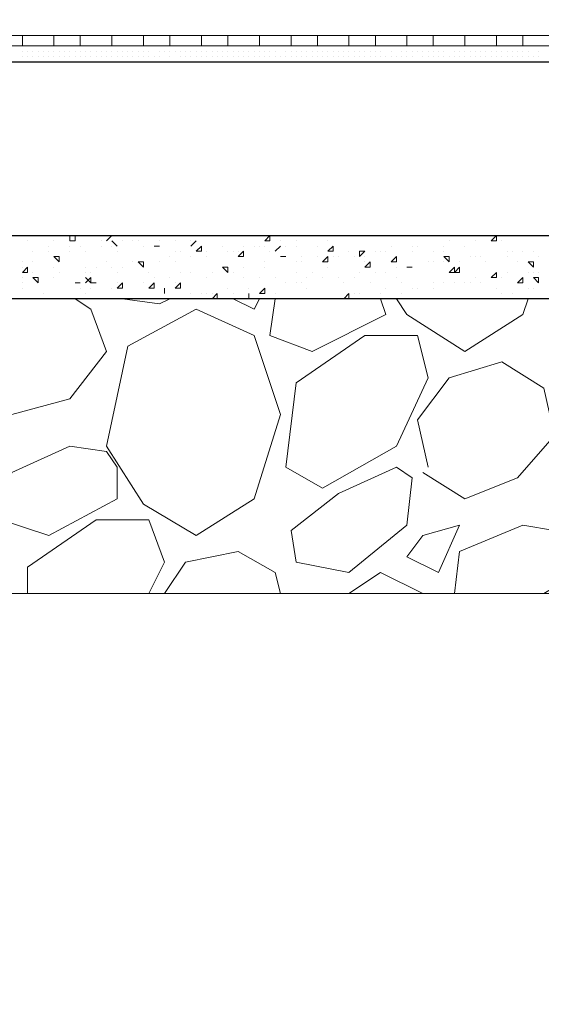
# Model space of a CAD drawing. Header units: metres. Extents: x 5.7 to 89.8, y 4 to 63.5.
# Tile 337 of 475: x 48.2 to 49.2, y 47 to 48.8. Entities that reach past the tile are written whole.
import ezdxf

# ---------------------------------------------------------------- set-up
doc = ezdxf.new("R2010")
doc.units = ezdxf.units.M
doc.header["$MEASUREMENT"] = 0
for name, color, linetype in [('PDF17_hatch-borshi', 7, 'Continuous'), ('PDF17_kaff', 7, 'Continuous'), ('PDF17_wall', 7, 'Continuous')]:
    doc.layers.add(name, color=color, linetype=linetype)

msp = doc.modelspace()

# ---------------------------------------------------------------- linework, layer by layer
at = {"layer": 'PDF17_hatch-borshi', "lineweight": 18}
for points in [[(48.2074, 48.7114), (48.2074, 48.7114)], [(48.2074, 48.7114), (48.2074, 48.7114)], [(48.2074, 48.7018), (48.2074, 48.7018)], [(48.217, 48.7114), (48.217, 48.7114)], [(48.217, 48.7114), (48.217, 48.7114)], [(48.217, 48.7018), (48.217, 48.7018)], [(48.217, 48.7018), (48.217, 48.7018)], [(48.2266, 48.7114), (48.2266, 48.7114)], [(48.2266, 48.7018), (48.2266, 48.7018)], [(48.2266, 48.7018), (48.2266, 48.7018)], [(48.2266, 48.7018), (48.2266, 48.7018)], [(48.2363, 48.7114), (48.2363, 48.7114)], [(48.2363, 48.7114), (48.2363, 48.7114)], [(48.2363, 48.7018), (48.2363, 48.7018)], [(48.2459, 48.7114), (48.2459, 48.7114)], [(48.2459, 48.7114), (48.2459, 48.7114)], [(48.2459, 48.7114), (48.2459, 48.7114)], [(48.2459, 48.7018), (48.2459, 48.7018)], [(48.2555, 48.7114), (48.2555, 48.7114)], [(48.2555, 48.7114), (48.2555, 48.7114)], [(48.2555, 48.7018), (48.2555, 48.7018)], [(48.2652, 48.7114), (48.2652, 48.7114)], [(48.2652, 48.7114), (48.2652, 48.7114)], [(48.2652, 48.7114), (48.2652, 48.7114)], [(48.2652, 48.7018), (48.2652, 48.7018)], [(48.2748, 48.7114), (48.2748, 48.7114)], [(48.2748, 48.7114), (48.2748, 48.7114)], [(48.2748, 48.7018), (48.2748, 48.7018)], [(48.2844, 48.7114), (48.2844, 48.7114)], [(48.2844, 48.7114), (48.2844, 48.7114)], [(48.2844, 48.7018), (48.2844, 48.7018)], [(48.2844, 48.7018), (48.2844, 48.7018)], [(48.294, 48.7114), (48.294, 48.7114)], [(48.294, 48.7114), (48.294, 48.7114)], [(48.294, 48.7018), (48.294, 48.7018)], [(48.3037, 48.7114), (48.3037, 48.7114)], [(48.3037, 48.7114), (48.3037, 48.7114)], [(48.3037, 48.7018), (48.3037, 48.7018)], [(48.3133, 48.7114), (48.3133, 48.7114)], [(48.3133, 48.7018), (48.3133, 48.7018)], [(48.3133, 48.7018), (48.3133, 48.7018)], [(48.3229, 48.7018), (48.3229, 48.7018)], [(48.3229, 48.7018), (48.3229, 48.7018)], [(48.3229, 48.7018), (48.3229, 48.7018)], [(48.3326, 48.7114), (48.3326, 48.7114)], [(48.3326, 48.7114), (48.3326, 48.7114)], [(48.3326, 48.7114), (48.3326, 48.7114)], [(48.3326, 48.7018), (48.3326, 48.7018)], [(48.3422, 48.7114), (48.3422, 48.7114)], [(48.3422, 48.7018), (48.3422, 48.7018)], [(48.3422, 48.7018), (48.3422, 48.7018)], [(48.3422, 48.7018), (48.3422, 48.7018)], [(48.3422, 48.7018), (48.3422, 48.7018)], [(48.3518, 48.7114), (48.3518, 48.7114)], [(48.3518, 48.7114), (48.3518, 48.7114)], [(48.3518, 48.7018), (48.3518, 48.7018)], [(48.3615, 48.7114), (48.3615, 48.7114)], [(48.3615, 48.7018), (48.3615, 48.7018)], [(48.3615, 48.7018), (48.3615, 48.7018)], [(48.3615, 48.7018), (48.3615, 48.7018)], [(48.3711, 48.7114), (48.3711, 48.7114)], [(48.3711, 48.7114), (48.3711, 48.7114)], [(48.3711, 48.7114), (48.3711, 48.7114)], [(48.3711, 48.7018), (48.3711, 48.7018)], [(48.3711, 48.7018), (48.3711, 48.7018)], [(48.3807, 48.7114), (48.3807, 48.7114)], [(48.3807, 48.7114), (48.3807, 48.7114)], [(48.3807, 48.7018), (48.3807, 48.7018)], [(48.3807, 48.7018), (48.3807, 48.7018)], [(48.3904, 48.7114), (48.3904, 48.7114)], [(48.3904, 48.7114), (48.3904, 48.7114)], [(48.3904, 48.7114), (48.3904, 48.7114)], [(48.3904, 48.7018), (48.3904, 48.7018)], [(48.4, 48.7114), (48.4, 48.7114)], [(48.4, 48.7114), (48.4, 48.7114)], [(48.4, 48.7114), (48.4, 48.7114)], [(48.4, 48.7018), (48.4, 48.7018)], [(48.4096, 48.7114), (48.4096, 48.7114)], [(48.4096, 48.7114), (48.4096, 48.7114)], [(48.4096, 48.7018), (48.4096, 48.7018)], [(48.4096, 48.7018), (48.4096, 48.7018)], [(48.4193, 48.7114), (48.4193, 48.7114)], [(48.4193, 48.7114), (48.4193, 48.7114)], [(48.4193, 48.7114), (48.4193, 48.7114)], [(48.4193, 48.7018), (48.4193, 48.7018)], [(48.4289, 48.7114), (48.4289, 48.7114)], [(48.4289, 48.7114), (48.4289, 48.7114)], [(48.4289, 48.7114), (48.4289, 48.7114)], [(48.4289, 48.7114), (48.4289, 48.7114)], [(48.4289, 48.7018), (48.4289, 48.7018)], [(48.4385, 48.7114), (48.4385, 48.7114)], [(48.4385, 48.7018), (48.4385, 48.7018)], [(48.4385, 48.7018), (48.4385, 48.7018)], [(48.4385, 48.7018), (48.4385, 48.7018)], [(48.4481, 48.7114), (48.4481, 48.7114)], [(48.4481, 48.7114), (48.4481, 48.7114)], [(48.4481, 48.7114), (48.4481, 48.7114)], [(48.4481, 48.7114), (48.4481, 48.7114)], [(48.4578, 48.7018), (48.4578, 48.7018)], [(48.4578, 48.7018), (48.4578, 48.7018)], [(48.4578, 48.7018), (48.4578, 48.7018)], [(48.4578, 48.7018), (48.4578, 48.7018)], [(48.4674, 48.7114), (48.4674, 48.7114)], [(48.4674, 48.7114), (48.4674, 48.7114)], [(48.4674, 48.7018), (48.4674, 48.7018)], [(48.4674, 48.7018), (48.4674, 48.7018)], [(48.4674, 48.7018), (48.4674, 48.7018)], [(48.477, 48.7114), (48.477, 48.7114)], [(48.477, 48.7018), (48.477, 48.7018)], [(48.477, 48.7018), (48.477, 48.7018)], [(48.4867, 48.7114), (48.4867, 48.7114)], [(48.4867, 48.7018), (48.4867, 48.7018)], [(48.4867, 48.7018), (48.4867, 48.7018)], [(48.4867, 48.7018), (48.4867, 48.7018)], [(48.4867, 48.7018), (48.4867, 48.7018)], [(48.4963, 48.7114), (48.4963, 48.7114)], [(48.4963, 48.7018), (48.4963, 48.7018)], [(48.4963, 48.7018), (48.4963, 48.7018)], [(48.4963, 48.7018), (48.4963, 48.7018)], [(48.5059, 48.7114), (48.5059, 48.7114)], [(48.5059, 48.7018), (48.5059, 48.7018)], [(48.5059, 48.7018), (48.5059, 48.7018)], [(48.5059, 48.7018), (48.5059, 48.7018)], [(48.5156, 48.7114), (48.5156, 48.7114)], [(48.5156, 48.7114), (48.5156, 48.7114)], [(48.5156, 48.7018), (48.5156, 48.7018)], [(48.5156, 48.7018), (48.5156, 48.7018)], [(48.5156, 48.7018), (48.5156, 48.7018)], [(48.5252, 48.7114), (48.5252, 48.7114)], [(48.5252, 48.7018), (48.5252, 48.7018)], [(48.5252, 48.7018), (48.5252, 48.7018)], [(48.5252, 48.7018), (48.5252, 48.7018)], [(48.5348, 48.7114), (48.5348, 48.7114)], [(48.5348, 48.7114), (48.5348, 48.7114)], [(48.5348, 48.7018), (48.5348, 48.7018)], [(48.5348, 48.7018), (48.5348, 48.7018)], [(48.5445, 48.7114), (48.5445, 48.7114)], [(48.5445, 48.7114), (48.5445, 48.7114)], [(48.5445, 48.7114), (48.5445, 48.7114)], [(48.5445, 48.7018), (48.5445, 48.7018)], [(48.5541, 48.7114), (48.5541, 48.7114)], [(48.5541, 48.7018), (48.5541, 48.7018)], [(48.5541, 48.7018), (48.5541, 48.7018)], [(48.5541, 48.7018), (48.5541, 48.7018)], [(48.5637, 48.7114), (48.5637, 48.7114)], [(48.5637, 48.7114), (48.5637, 48.7114)], [(48.5637, 48.7114), (48.5637, 48.7114)], [(48.5637, 48.7018), (48.5637, 48.7018)], [(48.5734, 48.7114), (48.5734, 48.7114)], [(48.5734, 48.7114), (48.5734, 48.7114)], [(48.5734, 48.7018), (48.5734, 48.7018)], [(48.5734, 48.7018), (48.5734, 48.7018)], [(48.583, 48.7114), (48.583, 48.7114)], [(48.583, 48.7114), (48.583, 48.7114)], [(48.583, 48.7114), (48.583, 48.7114)], [(48.583, 48.7018), (48.583, 48.7018)], [(48.583, 48.7018), (48.583, 48.7018)], [(48.5926, 48.7114), (48.5926, 48.7114)], [(48.5926, 48.7114), (48.5926, 48.7114)], [(48.5926, 48.7018), (48.5926, 48.7018)], [(48.5926, 48.7018), (48.5926, 48.7018)], [(48.6022, 48.7114), (48.6022, 48.7114)], [(48.6022, 48.7114), (48.6022, 48.7114)], [(48.6022, 48.7018), (48.6022, 48.7018)], [(48.6022, 48.7018), (48.6022, 48.7018)], [(48.6119, 48.7114), (48.6119, 48.7114)], [(48.6119, 48.7018), (48.6119, 48.7018)], [(48.6119, 48.7018), (48.6119, 48.7018)], [(48.6215, 48.7114), (48.6215, 48.7114)], [(48.6215, 48.7018), (48.6215, 48.7018)], [(48.6215, 48.7018), (48.6215, 48.7018)], [(48.6311, 48.7114), (48.6311, 48.7114)], [(48.6311, 48.7018), (48.6311, 48.7018)], [(48.6311, 48.7018), (48.6311, 48.7018)], [(48.6408, 48.7114), (48.6408, 48.7114)], [(48.6408, 48.7114), (48.6408, 48.7114)], [(48.6408, 48.7018), (48.6408, 48.7018)], [(48.6408, 48.7018), (48.6408, 48.7018)], [(48.6504, 48.7114), (48.6504, 48.7114)], [(48.6504, 48.7018), (48.6504, 48.7018)], [(48.6504, 48.7018), (48.6504, 48.7018)], [(48.6504, 48.7018), (48.6504, 48.7018)], [(48.66, 48.7114), (48.66, 48.7114)], [(48.66, 48.7114), (48.66, 48.7114)], [(48.66, 48.7114), (48.66, 48.7114)], [(48.66, 48.7018), (48.66, 48.7018)], [(48.6697, 48.7114), (48.6697, 48.7114)], [(48.6697, 48.7018), (48.6697, 48.7018)], [(48.6697, 48.7018), (48.6697, 48.7018)], [(48.6697, 48.7018), (48.6697, 48.7018)], [(48.6697, 48.7018), (48.6697, 48.7018)], [(48.6793, 48.7114), (48.6793, 48.7114)], [(48.6793, 48.7114), (48.6793, 48.7114)], [(48.6793, 48.7114), (48.6793, 48.7114)], [(48.6889, 48.7114), (48.6889, 48.7114)], [(48.6889, 48.7114), (48.6889, 48.7114)], [(48.6889, 48.7018), (48.6889, 48.7018)], [(48.6986, 48.7114), (48.6986, 48.7114)], [(48.6986, 48.7114), (48.6986, 48.7114)], [(48.6986, 48.7114), (48.6986, 48.7114)], [(48.6986, 48.7018), (48.6986, 48.7018)], [(48.6986, 48.7018), (48.6986, 48.7018)], [(48.7082, 48.7114), (48.7082, 48.7114)], [(48.7082, 48.7114), (48.7082, 48.7114)], [(48.7082, 48.7018), (48.7082, 48.7018)], [(48.7178, 48.7114), (48.7178, 48.7114)], [(48.7178, 48.7114), (48.7178, 48.7114)], [(48.7178, 48.7114), (48.7178, 48.7114)], [(48.7178, 48.7018), (48.7178, 48.7018)], [(48.7275, 48.7114), (48.7275, 48.7114)], [(48.7275, 48.7114), (48.7275, 48.7114)], [(48.7275, 48.7114), (48.7275, 48.7114)], [(48.7275, 48.7018), (48.7275, 48.7018)], [(48.7275, 48.7018), (48.7275, 48.7018)], [(48.7371, 48.7114), (48.7371, 48.7114)], [(48.7371, 48.7114), (48.7371, 48.7114)], [(48.7371, 48.7018), (48.7371, 48.7018)], [(48.7371, 48.7018), (48.7371, 48.7018)], [(48.7467, 48.7018), (48.7467, 48.7018)], [(48.7563, 48.7114), (48.7563, 48.7114)], [(48.7563, 48.7114), (48.7563, 48.7114)], [(48.7563, 48.7114), (48.7563, 48.7114)], [(48.7563, 48.7018), (48.7563, 48.7018)], [(48.766, 48.7018), (48.766, 48.7018)], [(48.766, 48.7018), (48.766, 48.7018)], [(48.766, 48.7018), (48.766, 48.7018)], [(48.766, 48.7018), (48.766, 48.7018)], [(48.7756, 48.7114), (48.7756, 48.7114)], [(48.7756, 48.7114), (48.7756, 48.7114)], [(48.7756, 48.7114), (48.7756, 48.7114)], [(48.7756, 48.7018), (48.7756, 48.7018)], [(48.7852, 48.7114), (48.7852, 48.7114)], [(48.7852, 48.7018), (48.7852, 48.7018)], [(48.7852, 48.7018), (48.7852, 48.7018)], [(48.7852, 48.7018), (48.7852, 48.7018)], [(48.7949, 48.7114), (48.7949, 48.7114)], [(48.7949, 48.7018), (48.7949, 48.7018)], [(48.7949, 48.7018), (48.7949, 48.7018)], [(48.8045, 48.7114), (48.8045, 48.7114)], [(48.8045, 48.7114), (48.8045, 48.7114)], [(48.8045, 48.7018), (48.8045, 48.7018)], [(48.8045, 48.7018), (48.8045, 48.7018)], [(48.8141, 48.7114), (48.8141, 48.7114)], [(48.8141, 48.7114), (48.8141, 48.7114)], [(48.8141, 48.7018), (48.8141, 48.7018)], [(48.8141, 48.7018), (48.8141, 48.7018)], [(48.8238, 48.7114), (48.8238, 48.7114)], [(48.8238, 48.7114), (48.8238, 48.7114)], [(48.8238, 48.7018), (48.8238, 48.7018)], [(48.8238, 48.7018), (48.8238, 48.7018)], [(48.8334, 48.7114), (48.8334, 48.7114)], [(48.8334, 48.7114), (48.8334, 48.7114)], [(48.8334, 48.7114), (48.8334, 48.7114)], [(48.8334, 48.7018), (48.8334, 48.7018)], [(48.843, 48.7114), (48.843, 48.7114)], [(48.843, 48.7114), (48.843, 48.7114)], [(48.843, 48.7114), (48.843, 48.7114)], [(48.843, 48.7018), (48.843, 48.7018)], [(48.8527, 48.7114), (48.8527, 48.7114)], [(48.8527, 48.7114), (48.8527, 48.7114)], [(48.8527, 48.7018), (48.8527, 48.7018)], [(48.8623, 48.7018), (48.8623, 48.7018)], [(48.8623, 48.7018), (48.8623, 48.7018)], [(48.8719, 48.7114), (48.8719, 48.7114)], [(48.8719, 48.7114), (48.8719, 48.7114)], [(48.8719, 48.7114), (48.8719, 48.7114)], [(48.8719, 48.7114), (48.8719, 48.7114)], [(48.8816, 48.7114), (48.8816, 48.7114)], [(48.8816, 48.7018), (48.8816, 48.7018)], [(48.8816, 48.7018), (48.8816, 48.7018)], [(48.8816, 48.7018), (48.8816, 48.7018)], [(48.8912, 48.7114), (48.8912, 48.7114)], [(48.8912, 48.7114), (48.8912, 48.7114)], [(48.8912, 48.7114), (48.8912, 48.7114)], [(48.9008, 48.7114), (48.9008, 48.7114)], [(48.9008, 48.7018), (48.9008, 48.7018)], [(48.9008, 48.7018), (48.9008, 48.7018)], [(48.9008, 48.7018), (48.9008, 48.7018)], [(48.9104, 48.7114), (48.9104, 48.7114)], [(48.9104, 48.7018), (48.9104, 48.7018)], [(48.9104, 48.7018), (48.9104, 48.7018)], [(48.9201, 48.7114), (48.9201, 48.7114)], [(48.9201, 48.7018), (48.9201, 48.7018)], [(48.9201, 48.7018), (48.9201, 48.7018)], [(48.9201, 48.7018), (48.9201, 48.7018)], [(48.9297, 48.7114), (48.9297, 48.7114)], [(48.9297, 48.7114), (48.9297, 48.7114)], [(48.9297, 48.7018), (48.9297, 48.7018)], [(48.9297, 48.7018), (48.9297, 48.7018)], [(48.9297, 48.7018), (48.9297, 48.7018)], [(48.9393, 48.7114), (48.9393, 48.7114)], [(48.9393, 48.7018), (48.9393, 48.7018)], [(48.9393, 48.7018), (48.9393, 48.7018)], [(48.9393, 48.7018), (48.9393, 48.7018)], [(48.949, 48.7114), (48.949, 48.7114)], [(48.949, 48.7018), (48.949, 48.7018)], [(48.949, 48.7018), (48.949, 48.7018)], [(48.949, 48.7018), (48.949, 48.7018)], [(48.9586, 48.7114), (48.9586, 48.7114)], [(48.9586, 48.7018), (48.9586, 48.7018)], [(48.9586, 48.7018), (48.9586, 48.7018)], [(48.9682, 48.7114), (48.9682, 48.7114)], [(48.9682, 48.7114), (48.9682, 48.7114)], [(48.9682, 48.7018), (48.9682, 48.7018)], [(48.9682, 48.7018), (48.9682, 48.7018)], [(48.9779, 48.7114), (48.9779, 48.7114)], [(48.9779, 48.7018), (48.9779, 48.7018)], [(48.9779, 48.7018), (48.9779, 48.7018)], [(48.9779, 48.7018), (48.9779, 48.7018)], [(48.9875, 48.7114), (48.9875, 48.7114)], [(48.9875, 48.7114), (48.9875, 48.7114)], [(48.9875, 48.7114), (48.9875, 48.7114)], [(48.9971, 48.7114), (48.9971, 48.7114)], [(48.9971, 48.7114), (48.9971, 48.7114)], [(48.9971, 48.7018), (48.9971, 48.7018)], [(48.9971, 48.7018), (48.9971, 48.7018)], [(48.9971, 48.7018), (48.9971, 48.7018)], [(49.0068, 48.7114), (49.0068, 48.7114)], [(49.0068, 48.7114), (49.0068, 48.7114)], [(49.0068, 48.7018), (49.0068, 48.7018)], [(49.0068, 48.7018), (49.0068, 48.7018)], [(49.0164, 48.7114), (49.0164, 48.7114)], [(49.0164, 48.7114), (49.0164, 48.7114)], [(49.0164, 48.7114), (49.0164, 48.7114)], [(49.0164, 48.7018), (49.0164, 48.7018)], [(49.0164, 48.7018), (49.0164, 48.7018)], [(49.026, 48.7114), (49.026, 48.7114)], [(49.026, 48.7114), (49.026, 48.7114)], [(49.026, 48.7018), (49.026, 48.7018)], [(49.026, 48.7018), (49.026, 48.7018)], [(49.026, 48.7018), (49.026, 48.7018)], [(49.0356, 48.7114), (49.0356, 48.7114)], [(49.0356, 48.7114), (49.0356, 48.7114)], [(49.0356, 48.7114), (49.0356, 48.7114)], [(49.0356, 48.7018), (49.0356, 48.7018)], [(49.0356, 48.7018), (49.0356, 48.7018)], [(49.0356, 48.7018), (49.0356, 48.7018)], [(49.0453, 48.7018), (49.0453, 48.7018)], [(49.0453, 48.7018), (49.0453, 48.7018)], [(49.0549, 48.7114), (49.0549, 48.7114)], [(49.0549, 48.7114), (49.0549, 48.7114)], [(49.0549, 48.7114), (49.0549, 48.7114)], [(49.0549, 48.7018), (49.0549, 48.7018)], [(49.0549, 48.7018), (49.0549, 48.7018)], [(49.0549, 48.7018), (49.0549, 48.7018)], [(49.0645, 48.7018), (49.0645, 48.7018)], [(49.0645, 48.7018), (49.0645, 48.7018)], [(49.0645, 48.7018), (49.0645, 48.7018)], [(49.0645, 48.7018), (49.0645, 48.7018)], [(49.0742, 48.7114), (49.0742, 48.7114)], [(49.0742, 48.7114), (49.0742, 48.7114)], [(49.0742, 48.7018), (49.0742, 48.7018)], [(49.0742, 48.7018), (49.0742, 48.7018)], [(49.0838, 48.7114), (49.0838, 48.7114)], [(49.0838, 48.7114), (49.0838, 48.7114)], [(49.0838, 48.7018), (49.0838, 48.7018)], [(49.0838, 48.7018), (49.0838, 48.7018)], [(49.0838, 48.7018), (49.0838, 48.7018)], [(49.0934, 48.7114), (49.0934, 48.7114)], [(49.0934, 48.7114), (49.0934, 48.7114)], [(49.0934, 48.7018), (49.0934, 48.7018)], [(49.0934, 48.7018), (49.0934, 48.7018)], [(49.0934, 48.7018), (49.0934, 48.7018)], [(49.1031, 48.7114), (49.1031, 48.7114)], [(49.1031, 48.7018), (49.1031, 48.7018)], [(49.1031, 48.7018), (49.1031, 48.7018)], [(49.1127, 48.7114), (49.1127, 48.7114)], [(49.1127, 48.7114), (49.1127, 48.7114)], [(49.1127, 48.7114), (49.1127, 48.7114)], [(49.1127, 48.7018), (49.1127, 48.7018)], [(49.1127, 48.7018), (49.1127, 48.7018)], [(49.1127, 48.7018), (49.1127, 48.7018)], [(49.1223, 48.7114), (49.1223, 48.7114)], [(49.1223, 48.7114), (49.1223, 48.7114)], [(49.1223, 48.7018), (49.1223, 48.7018)], [(49.132, 48.7114), (49.132, 48.7114)], [(49.132, 48.7114), (49.132, 48.7114)], [(49.132, 48.7114), (49.132, 48.7114)], [(49.132, 48.7018), (49.132, 48.7018)], [(49.132, 48.7018), (49.132, 48.7018)], [(49.1416, 48.7114), (49.1416, 48.7114)], [(49.1416, 48.7114), (49.1416, 48.7114)], [(49.1416, 48.7114), (49.1416, 48.7114)], [(49.1416, 48.7114), (49.1416, 48.7114)], [(49.1512, 48.7114), (49.1512, 48.7114)], [(49.1512, 48.7114), (49.1512, 48.7114)], [(49.1512, 48.7114), (49.1512, 48.7114)], [(49.1512, 48.7018), (49.1512, 48.7018)], [(49.1512, 48.7018), (49.1512, 48.7018)], [(49.1512, 48.7018), (49.1512, 48.7018)], [(48.2074, 48.6921), (48.2074, 48.6921)], [(48.2074, 48.6921), (48.2074, 48.6921)], [(48.2074, 48.6825), (48.2074, 48.6825)], [(48.2074, 48.6825), (48.2074, 48.6825)], [(48.217, 48.6921), (48.217, 48.6921)], [(48.217, 48.6825), (48.217, 48.6825)], [(48.217, 48.6825), (48.217, 48.6825)], [(48.2266, 48.6921), (48.2266, 48.6921)], [(48.2266, 48.6825), (48.2266, 48.6825)], [(48.2266, 48.6825), (48.2266, 48.6825)], [(48.2363, 48.6921), (48.2363, 48.6921)], [(48.2363, 48.6921), (48.2363, 48.6921)], [(48.2363, 48.6921), (48.2363, 48.6921)], [(48.2363, 48.6825), (48.2363, 48.6825)], [(48.2459, 48.6921), (48.2459, 48.6921)], [(48.2459, 48.6921), (48.2459, 48.6921)], [(48.2555, 48.6921), (48.2555, 48.6921)], [(48.2555, 48.6921), (48.2555, 48.6921)], [(48.2555, 48.6825), (48.2555, 48.6825)], [(48.2652, 48.6921), (48.2652, 48.6921)], [(48.2652, 48.6921), (48.2652, 48.6921)], [(48.2652, 48.6921), (48.2652, 48.6921)], [(48.2652, 48.6825), (48.2652, 48.6825)], [(48.2748, 48.6921), (48.2748, 48.6921)], [(48.2748, 48.6921), (48.2748, 48.6921)], [(48.2748, 48.6825), (48.2748, 48.6825)], [(48.2844, 48.6921), (48.2844, 48.6921)], [(48.2844, 48.6921), (48.2844, 48.6921)], [(48.2844, 48.6825), (48.2844, 48.6825)], [(48.294, 48.6921), (48.294, 48.6921)], [(48.294, 48.6921), (48.294, 48.6921)], [(48.294, 48.6921), (48.294, 48.6921)], [(48.3037, 48.6921), (48.3037, 48.6921)], [(48.3037, 48.6921), (48.3037, 48.6921)], [(48.3037, 48.6825), (48.3037, 48.6825)], [(48.3037, 48.6825), (48.3037, 48.6825)], [(48.3037, 48.6825), (48.3037, 48.6825)], [(48.3133, 48.6921), (48.3133, 48.6921)], [(48.3133, 48.6921), (48.3133, 48.6921)], [(48.3229, 48.6921), (48.3229, 48.6921)], [(48.3229, 48.6921), (48.3229, 48.6921)], [(48.3229, 48.6825), (48.3229, 48.6825)], [(48.3326, 48.6921), (48.3326, 48.6921)], [(48.3326, 48.6921), (48.3326, 48.6921)], [(48.3326, 48.6825), (48.3326, 48.6825)], [(48.3422, 48.6921), (48.3422, 48.6921)], [(48.3518, 48.6921), (48.3518, 48.6921)], [(48.3518, 48.6921), (48.3518, 48.6921)], [(48.3518, 48.6825), (48.3518, 48.6825)], [(48.3518, 48.6825), (48.3518, 48.6825)], [(48.3615, 48.6921), (48.3615, 48.6921)], [(48.3615, 48.6921), (48.3615, 48.6921)], [(48.3615, 48.6825), (48.3615, 48.6825)], [(48.3711, 48.6921), (48.3711, 48.6921)], [(48.3711, 48.6825), (48.3711, 48.6825)], [(48.3711, 48.6825), (48.3711, 48.6825)], [(48.3807, 48.6921), (48.3807, 48.6921)], [(48.3807, 48.6921), (48.3807, 48.6921)], [(48.3807, 48.6921), (48.3807, 48.6921)], [(48.3807, 48.6825), (48.3807, 48.6825)], [(48.3904, 48.6921), (48.3904, 48.6921)], [(48.3904, 48.6921), (48.3904, 48.6921)], [(48.3904, 48.6825), (48.3904, 48.6825)], [(48.4, 48.6921), (48.4, 48.6921)], [(48.4, 48.6921), (48.4, 48.6921)], [(48.4, 48.6921), (48.4, 48.6921)], [(48.4, 48.6825), (48.4, 48.6825)], [(48.4096, 48.6921), (48.4096, 48.6921)], [(48.4096, 48.6921), (48.4096, 48.6921)], [(48.4096, 48.6921), (48.4096, 48.6921)], [(48.4096, 48.6921), (48.4096, 48.6921)], [(48.4193, 48.6921), (48.4193, 48.6921)], [(48.4193, 48.6921), (48.4193, 48.6921)], [(48.4193, 48.6825), (48.4193, 48.6825)], [(48.4193, 48.6825), (48.4193, 48.6825)], [(48.4289, 48.6921), (48.4289, 48.6921)], [(48.4289, 48.6921), (48.4289, 48.6921)], [(48.4289, 48.6921), (48.4289, 48.6921)], [(48.4385, 48.6921), (48.4385, 48.6921)], [(48.4385, 48.6921), (48.4385, 48.6921)], [(48.4385, 48.6825), (48.4385, 48.6825)], [(48.4481, 48.6921), (48.4481, 48.6921)], [(48.4481, 48.6921), (48.4481, 48.6921)], [(48.4481, 48.6921), (48.4481, 48.6921)], [(48.4481, 48.6921), (48.4481, 48.6921)], [(48.4481, 48.6825), (48.4481, 48.6825)], [(48.4578, 48.6921), (48.4578, 48.6921)], [(48.4578, 48.6921), (48.4578, 48.6921)], [(48.4674, 48.6825), (48.4674, 48.6825)], [(48.477, 48.6921), (48.477, 48.6921)], [(48.477, 48.6921), (48.477, 48.6921)], [(48.477, 48.6921), (48.477, 48.6921)], [(48.4867, 48.6825), (48.4867, 48.6825)], [(48.4867, 48.6825), (48.4867, 48.6825)], [(48.4867, 48.6825), (48.4867, 48.6825)], [(48.4963, 48.6921), (48.4963, 48.6921)], [(48.4963, 48.6921), (48.4963, 48.6921)], [(48.4963, 48.6825), (48.4963, 48.6825)], [(48.5059, 48.6921), (48.5059, 48.6921)], [(48.5059, 48.6921), (48.5059, 48.6921)], [(48.5059, 48.6825), (48.5059, 48.6825)], [(48.5059, 48.6825), (48.5059, 48.6825)], [(48.5156, 48.6921), (48.5156, 48.6921)], [(48.5156, 48.6825), (48.5156, 48.6825)], [(48.5156, 48.6825), (48.5156, 48.6825)], [(48.5156, 48.6825), (48.5156, 48.6825)], [(48.5252, 48.6921), (48.5252, 48.6921)], [(48.5252, 48.6825), (48.5252, 48.6825)], [(48.5252, 48.6825), (48.5252, 48.6825)], [(48.5348, 48.6921), (48.5348, 48.6921)], [(48.5348, 48.6921), (48.5348, 48.6921)], [(48.5348, 48.6921), (48.5348, 48.6921)], [(48.5348, 48.6825), (48.5348, 48.6825)], [(48.5445, 48.6921), (48.5445, 48.6921)], [(48.5445, 48.6921), (48.5445, 48.6921)], [(48.5445, 48.6825), (48.5445, 48.6825)], [(48.5445, 48.6825), (48.5445, 48.6825)], [(48.5541, 48.6921), (48.5541, 48.6921)], [(48.5541, 48.6921), (48.5541, 48.6921)], [(48.5637, 48.6921), (48.5637, 48.6921)], [(48.5637, 48.6921), (48.5637, 48.6921)], [(48.5637, 48.6825), (48.5637, 48.6825)], [(48.5637, 48.6825), (48.5637, 48.6825)], [(48.5734, 48.6921), (48.5734, 48.6921)], [(48.5734, 48.6921), (48.5734, 48.6921)], [(48.5734, 48.6921), (48.5734, 48.6921)], [(48.5734, 48.6825), (48.5734, 48.6825)], [(48.583, 48.6921), (48.583, 48.6921)], [(48.583, 48.6825), (48.583, 48.6825)], [(48.5926, 48.6921), (48.5926, 48.6921)], [(48.5926, 48.6921), (48.5926, 48.6921)], [(48.5926, 48.6921), (48.5926, 48.6921)], [(48.5926, 48.6921), (48.5926, 48.6921)], [(48.5926, 48.6825), (48.5926, 48.6825)], [(48.6022, 48.6921), (48.6022, 48.6921)], [(48.6022, 48.6825), (48.6022, 48.6825)], [(48.6022, 48.6825), (48.6022, 48.6825)], [(48.6119, 48.6921), (48.6119, 48.6921)], [(48.6119, 48.6825), (48.6119, 48.6825)], [(48.6215, 48.6921), (48.6215, 48.6921)], [(48.6215, 48.6921), (48.6215, 48.6921)], [(48.6215, 48.6921), (48.6215, 48.6921)], [(48.6311, 48.6921), (48.6311, 48.6921)], [(48.6311, 48.6825), (48.6311, 48.6825)], [(48.6311, 48.6825), (48.6311, 48.6825)], [(48.6408, 48.6921), (48.6408, 48.6921)], [(48.6408, 48.6921), (48.6408, 48.6921)], [(48.6504, 48.6921), (48.6504, 48.6921)], [(48.6504, 48.6825), (48.6504, 48.6825)], [(48.6504, 48.6825), (48.6504, 48.6825)], [(48.6504, 48.6825), (48.6504, 48.6825)], [(48.66, 48.6921), (48.66, 48.6921)], [(48.66, 48.6921), (48.66, 48.6921)], [(48.66, 48.6921), (48.66, 48.6921)], [(48.66, 48.6825), (48.66, 48.6825)], [(48.6697, 48.6921), (48.6697, 48.6921)], [(48.6697, 48.6825), (48.6697, 48.6825)], [(48.6697, 48.6825), (48.6697, 48.6825)], [(48.6793, 48.6921), (48.6793, 48.6921)], [(48.6793, 48.6921), (48.6793, 48.6921)], [(48.6793, 48.6825), (48.6793, 48.6825)], [(48.6793, 48.6825), (48.6793, 48.6825)], [(48.6889, 48.6921), (48.6889, 48.6921)], [(48.6889, 48.6921), (48.6889, 48.6921)], [(48.6889, 48.6921), (48.6889, 48.6921)], [(48.6889, 48.6825), (48.6889, 48.6825)], [(48.6986, 48.6921), (48.6986, 48.6921)], [(48.6986, 48.6921), (48.6986, 48.6921)], [(48.6986, 48.6825), (48.6986, 48.6825)], [(48.7082, 48.6921), (48.7082, 48.6921)], [(48.7082, 48.6921), (48.7082, 48.6921)], [(48.7082, 48.6921), (48.7082, 48.6921)], [(48.7082, 48.6825), (48.7082, 48.6825)], [(48.7178, 48.6921), (48.7178, 48.6921)], [(48.7178, 48.6921), (48.7178, 48.6921)], [(48.7178, 48.6921), (48.7178, 48.6921)], [(48.7275, 48.6921), (48.7275, 48.6921)], [(48.7275, 48.6825), (48.7275, 48.6825)], [(48.7275, 48.6825), (48.7275, 48.6825)], [(48.7371, 48.6921), (48.7371, 48.6921)], [(48.7371, 48.6921), (48.7371, 48.6921)], [(48.7371, 48.6921), (48.7371, 48.6921)], [(48.7371, 48.6921), (48.7371, 48.6921)], [(48.7467, 48.6921), (48.7467, 48.6921)], [(48.7467, 48.6921), (48.7467, 48.6921)], [(48.7467, 48.6825), (48.7467, 48.6825)], [(48.7467, 48.6825), (48.7467, 48.6825)], [(48.7467, 48.6825), (48.7467, 48.6825)], [(48.7563, 48.6921), (48.7563, 48.6921)], [(48.7563, 48.6921), (48.7563, 48.6921)], [(48.766, 48.6921), (48.766, 48.6921)], [(48.766, 48.6825), (48.766, 48.6825)], [(48.7756, 48.6921), (48.7756, 48.6921)], [(48.7756, 48.6921), (48.7756, 48.6921)], [(48.7756, 48.6921), (48.7756, 48.6921)], [(48.7756, 48.6825), (48.7756, 48.6825)], [(48.7852, 48.6921), (48.7852, 48.6921)], [(48.7852, 48.6921), (48.7852, 48.6921)], [(48.7949, 48.6921), (48.7949, 48.6921)], [(48.7949, 48.6825), (48.7949, 48.6825)], [(48.7949, 48.6825), (48.7949, 48.6825)], [(48.8045, 48.6921), (48.8045, 48.6921)], [(48.8045, 48.6921), (48.8045, 48.6921)], [(48.8045, 48.6921), (48.8045, 48.6921)], [(48.8045, 48.6825), (48.8045, 48.6825)], [(48.8045, 48.6825), (48.8045, 48.6825)], [(48.8141, 48.6921), (48.8141, 48.6921)], [(48.8141, 48.6825), (48.8141, 48.6825)], [(48.8141, 48.6825), (48.8141, 48.6825)], [(48.8141, 48.6825), (48.8141, 48.6825)], [(48.8238, 48.6921), (48.8238, 48.6921)], [(48.8238, 48.6921), (48.8238, 48.6921)], [(48.8238, 48.6825), (48.8238, 48.6825)], [(48.8334, 48.6921), (48.8334, 48.6921)], [(48.8334, 48.6921), (48.8334, 48.6921)], [(48.8334, 48.6921), (48.8334, 48.6921)], [(48.8334, 48.6921), (48.8334, 48.6921)], [(48.843, 48.6921), (48.843, 48.6921)], [(48.843, 48.6921), (48.843, 48.6921)], [(48.843, 48.6921), (48.843, 48.6921)], [(48.843, 48.6825), (48.843, 48.6825)], [(48.8527, 48.6921), (48.8527, 48.6921)], [(48.8527, 48.6921), (48.8527, 48.6921)], [(48.8527, 48.6921), (48.8527, 48.6921)], [(48.8623, 48.6921), (48.8623, 48.6921)], [(48.8623, 48.6921), (48.8623, 48.6921)], [(48.8623, 48.6921), (48.8623, 48.6921)], [(48.8623, 48.6921), (48.8623, 48.6921)], [(48.8719, 48.6921), (48.8719, 48.6921)], [(48.8719, 48.6921), (48.8719, 48.6921)], [(48.8719, 48.6921), (48.8719, 48.6921)], [(48.8719, 48.6825), (48.8719, 48.6825)], [(48.8816, 48.6921), (48.8816, 48.6921)], [(48.8816, 48.6921), (48.8816, 48.6921)], [(48.8816, 48.6921), (48.8816, 48.6921)], [(48.8912, 48.6921), (48.8912, 48.6921)], [(48.8912, 48.6921), (48.8912, 48.6921)], [(48.8912, 48.6921), (48.8912, 48.6921)], [(48.8912, 48.6921), (48.8912, 48.6921)], [(48.9008, 48.6921), (48.9008, 48.6921)], [(48.9008, 48.6921), (48.9008, 48.6921)], [(48.9008, 48.6921), (48.9008, 48.6921)], [(48.9008, 48.6825), (48.9008, 48.6825)], [(48.9104, 48.6921), (48.9104, 48.6921)], [(48.9104, 48.6921), (48.9104, 48.6921)], [(48.9201, 48.6921), (48.9201, 48.6921)], [(48.9201, 48.6921), (48.9201, 48.6921)], [(48.9201, 48.6921), (48.9201, 48.6921)], [(48.9297, 48.6825), (48.9297, 48.6825)], [(48.9393, 48.6921), (48.9393, 48.6921)], [(48.9393, 48.6921), (48.9393, 48.6921)], [(48.9393, 48.6921), (48.9393, 48.6921)], [(48.9393, 48.6825), (48.9393, 48.6825)], [(48.949, 48.6921), (48.949, 48.6921)], [(48.949, 48.6921), (48.949, 48.6921)], [(48.949, 48.6921), (48.949, 48.6921)], [(48.949, 48.6825), (48.949, 48.6825)], [(48.9586, 48.6921), (48.9586, 48.6921)], [(48.9586, 48.6825), (48.9586, 48.6825)], [(48.9586, 48.6825), (48.9586, 48.6825)], [(48.9682, 48.6921), (48.9682, 48.6921)], [(48.9682, 48.6921), (48.9682, 48.6921)], [(48.9682, 48.6825), (48.9682, 48.6825)], [(48.9779, 48.6921), (48.9779, 48.6921)], [(48.9779, 48.6825), (48.9779, 48.6825)], [(48.9875, 48.6921), (48.9875, 48.6921)], [(48.9875, 48.6921), (48.9875, 48.6921)], [(48.9875, 48.6921), (48.9875, 48.6921)], [(48.9875, 48.6921), (48.9875, 48.6921)], [(48.9875, 48.6825), (48.9875, 48.6825)], [(48.9971, 48.6921), (48.9971, 48.6921)], [(48.9971, 48.6921), (48.9971, 48.6921)], [(48.9971, 48.6825), (48.9971, 48.6825)], [(49.0068, 48.6921), (49.0068, 48.6921)], [(49.0068, 48.6921), (49.0068, 48.6921)], [(49.0068, 48.6921), (49.0068, 48.6921)], [(49.0164, 48.6921), (49.0164, 48.6921)], [(49.0164, 48.6921), (49.0164, 48.6921)], [(49.0164, 48.6921), (49.0164, 48.6921)], [(49.0164, 48.6825), (49.0164, 48.6825)], [(49.0164, 48.6825), (49.0164, 48.6825)], [(49.026, 48.6921), (49.026, 48.6921)], [(49.026, 48.6921), (49.026, 48.6921)], [(49.026, 48.6921), (49.026, 48.6921)], [(49.0356, 48.6921), (49.0356, 48.6921)], [(49.0356, 48.6921), (49.0356, 48.6921)], [(49.0356, 48.6825), (49.0356, 48.6825)], [(49.0453, 48.6921), (49.0453, 48.6921)], [(49.0453, 48.6921), (49.0453, 48.6921)], [(49.0453, 48.6921), (49.0453, 48.6921)], [(49.0453, 48.6921), (49.0453, 48.6921)], [(49.0549, 48.6921), (49.0549, 48.6921)], [(49.0549, 48.6825), (49.0549, 48.6825)], [(49.0549, 48.6825), (49.0549, 48.6825)], [(49.0645, 48.6921), (49.0645, 48.6921)], [(49.0645, 48.6921), (49.0645, 48.6921)], [(49.0645, 48.6921), (49.0645, 48.6921)], [(49.0742, 48.6921), (49.0742, 48.6921)], [(49.0742, 48.6921), (49.0742, 48.6921)], [(49.0742, 48.6825), (49.0742, 48.6825)], [(49.0838, 48.6921), (49.0838, 48.6921)], [(49.0838, 48.6921), (49.0838, 48.6921)], [(49.0934, 48.6921), (49.0934, 48.6921)], [(49.0934, 48.6825), (49.0934, 48.6825)], [(49.0934, 48.6825), (49.0934, 48.6825)], [(49.1031, 48.6921), (49.1031, 48.6921)], [(49.1031, 48.6921), (49.1031, 48.6921)], [(49.1031, 48.6921), (49.1031, 48.6921)], [(49.1031, 48.6825), (49.1031, 48.6825)], [(49.1127, 48.6921), (49.1127, 48.6921)], [(49.1127, 48.6825), (49.1127, 48.6825)], [(49.1127, 48.6825), (49.1127, 48.6825)], [(49.1223, 48.6921), (49.1223, 48.6921)], [(49.1223, 48.6921), (49.1223, 48.6921)], [(49.1223, 48.6921), (49.1223, 48.6921)], [(49.1223, 48.6825), (49.1223, 48.6825)], [(49.132, 48.6921), (49.132, 48.6921)], [(49.132, 48.6921), (49.132, 48.6921)], [(49.132, 48.6921), (49.132, 48.6921)], [(49.132, 48.6825), (49.132, 48.6825)], [(49.1416, 48.6921), (49.1416, 48.6921)], [(49.1416, 48.6921), (49.1416, 48.6921)], [(49.1416, 48.6921), (49.1416, 48.6921)], [(49.1512, 48.6921), (49.1512, 48.6921)], [(49.1512, 48.6825), (49.1512, 48.6825)], [(48.217, 48.355), (48.217, 48.355)], [(48.2652, 48.355), (48.2652, 48.355)], [(48.3037, 48.3647), (48.3037, 48.355), (48.294, 48.355), (48.294, 48.3647)], [(48.3518, 48.355), (48.3518, 48.355)], [(48.3615, 48.355), (48.3615, 48.355)], [(48.3711, 48.355), (48.3711, 48.355)], [(48.3711, 48.355), (48.3711, 48.355)], [(48.3904, 48.355), (48.3904, 48.355)], [(48.4096, 48.355), (48.4096, 48.355)], [(48.4193, 48.355), (48.4193, 48.355)], [(48.4578, 48.355), (48.4578, 48.355)], [(48.4867, 48.355), (48.4867, 48.355)], [(48.5156, 48.355), (48.5156, 48.355)], [(48.6793, 48.355), (48.6793, 48.355)], [(48.7082, 48.355), (48.7082, 48.355)], [(48.766, 48.355), (48.766, 48.355)], [(48.9875, 48.355), (48.9875, 48.355)], [(49.0356, 48.355), (49.0356, 48.355)], [(49.0838, 48.355), (49.0838, 48.355)], [(48.2266, 48.3358), (48.2266, 48.3358)], [(48.2555, 48.3454), (48.2555, 48.3454)], [(48.2555, 48.3358), (48.2555, 48.3358)], [(48.294, 48.3454), (48.294, 48.3454)], [(48.294, 48.3358), (48.294, 48.3358)], [(48.3133, 48.3454), (48.3133, 48.3454)], [(48.3229, 48.3358), (48.3229, 48.3358)], [(48.3518, 48.3454), (48.3518, 48.3454)], [(48.3711, 48.3454), (48.3711, 48.3454)], [(48.3807, 48.3358), (48.3807, 48.3358)], [(48.4289, 48.3454), (48.4289, 48.3454)], [(48.4289, 48.3454), (48.4289, 48.3454)], [(48.4578, 48.3454), (48.4578, 48.3454)], [(48.4867, 48.3358), (48.4867, 48.3358)], [(48.4963, 48.3358), (48.4963, 48.3358)], [(48.5156, 48.3454), (48.5156, 48.3454)], [(48.5445, 48.3358), (48.5445, 48.3358)], [(48.5445, 48.3358), (48.5445, 48.3358)], [(48.5734, 48.3454), (48.5734, 48.3454)], [(48.583, 48.3358), (48.583, 48.3358)], [(48.5926, 48.3358), (48.5926, 48.3358)], [(48.6022, 48.3358), (48.6022, 48.3358)], [(48.6119, 48.3454), (48.6119, 48.3454)], [(48.6311, 48.3454), (48.6311, 48.3454)], [(48.6408, 48.3454), (48.6408, 48.3454)], [(48.6504, 48.3454), (48.6504, 48.3454)], [(48.6504, 48.3454), (48.6504, 48.3454)], [(48.66, 48.3358), (48.66, 48.3358)], [(48.6697, 48.3358), (48.6697, 48.3358)], [(48.6889, 48.3454), (48.6889, 48.3454)], [(48.7082, 48.3454), (48.7082, 48.3454)], [(48.7467, 48.3454), (48.7467, 48.3454)], [(48.8045, 48.3358), (48.8045, 48.3358)], [(48.8527, 48.3358), (48.8527, 48.3358)], [(48.8623, 48.3358), (48.8623, 48.3358)], [(48.8719, 48.3358), (48.8719, 48.3358)], [(48.8816, 48.3454), (48.8816, 48.3454)], [(48.9201, 48.3454), (48.9201, 48.3454)], [(48.9201, 48.3358), (48.9201, 48.3358)], [(48.9297, 48.3454), (48.9297, 48.3454)], [(48.9586, 48.3358), (48.9586, 48.3358)], [(48.9779, 48.3454), (48.9779, 48.3454)], [(48.9779, 48.3358), (48.9779, 48.3358)], [(49.0164, 48.3454), (49.0164, 48.3454)], [(49.0934, 48.3358), (49.0934, 48.3358)], [(49.1031, 48.3358), (49.1031, 48.3358)], [(49.1223, 48.3358), (49.1223, 48.3358)], [(49.1416, 48.3358), (49.1416, 48.3358)], [(48.2652, 48.3262), (48.2652, 48.3262)], [(48.477, 48.3262), (48.477, 48.3262)], [(48.5156, 48.3262), (48.5156, 48.3262)], [(48.5445, 48.3262), (48.5445, 48.3262)], [(48.6889, 48.3262), (48.6889, 48.3262)], [(48.7178, 48.3262), (48.7178, 48.3262)], [(48.7467, 48.3262), (48.7467, 48.3262)], [(48.7756, 48.3262), (48.7756, 48.3262)], [(48.7852, 48.3262), (48.7852, 48.3262)], [(48.8141, 48.3262), (48.8141, 48.3262)], [(48.8334, 48.3262), (48.8334, 48.3262)], [(48.8912, 48.3262), (48.8912, 48.3262)], [(48.8912, 48.3262), (48.8912, 48.3262)], [(49.026, 48.3262), (49.026, 48.3262)], [(49.0356, 48.3262), (49.0356, 48.3262)], [(49.0356, 48.3262), (49.0356, 48.3262)], [(49.0453, 48.3262), (49.0453, 48.3262)], [(49.0934, 48.3262), (49.0934, 48.3262)], [(49.0934, 48.3262), (49.0934, 48.3262)], [(49.1512, 48.3262), (49.1512, 48.3262)], [(48.2074, 48.3165), (48.2074, 48.3165)], [(48.2074, 48.3069), (48.2074, 48.3069)], [(48.2266, 48.3165), (48.2266, 48.3165)], [(48.2652, 48.3069), (48.2652, 48.3069)], [(48.3229, 48.3069), (48.3229, 48.3069)], [(48.3422, 48.3069), (48.3422, 48.3069)], [(48.3615, 48.3165), (48.3615, 48.3165)], [(48.3711, 48.3069), (48.3711, 48.3069)], [(48.3904, 48.3069), (48.3904, 48.3069)], [(48.4096, 48.3165), (48.4096, 48.3165)], [(48.4289, 48.3069), (48.4289, 48.3069)], [(48.4578, 48.3165), (48.4578, 48.3165)], [(48.4867, 48.3165), (48.4867, 48.3165)], [(48.583, 48.3069), (48.583, 48.3069)], [(48.6119, 48.3069), (48.6119, 48.3069)], [(48.6504, 48.3165), (48.6504, 48.3165)], [(48.6504, 48.3069), (48.6504, 48.3069)], [(48.7082, 48.3165), (48.7082, 48.3165)], [(48.7178, 48.3165), (48.7178, 48.3165)], [(48.7563, 48.3165), (48.7563, 48.3165)], [(48.766, 48.3069), (48.766, 48.3069)], [(48.8334, 48.3165), (48.8334, 48.3165)], [(48.8912, 48.3069), (48.8912, 48.3069)], [(48.9201, 48.3069), (48.9201, 48.3069)], [(48.9201, 48.3069), (48.9201, 48.3069)], [(48.9201, 48.3069), (48.9201, 48.3069)], [(48.949, 48.3165), (48.949, 48.3165)], [(48.9586, 48.3165), (48.9586, 48.3165)], [(48.9779, 48.3165), (48.9779, 48.3165)], [(48.9779, 48.3165), (48.9779, 48.3165)], [(48.9875, 48.3165), (48.9875, 48.3165)], [(49.0068, 48.3165), (49.0068, 48.3165)], [(49.0549, 48.3165), (49.0549, 48.3165)], [(49.1127, 48.3165), (49.1127, 48.3165)], [(48.2074, 48.2876), (48.2074, 48.2876)], [(48.2266, 48.2973), (48.2266, 48.2973)], [(48.2652, 48.2876), (48.2652, 48.2876)], [(48.2652, 48.2876), (48.2652, 48.2876)], [(48.2748, 48.2973), (48.2748, 48.2973)], [(48.3229, 48.2973), (48.3229, 48.2973)], [(48.3229, 48.278), (48.3326, 48.2876), (48.3326, 48.278), (48.3229, 48.2876)], [(48.3326, 48.2973), (48.3326, 48.2973)], [(48.3807, 48.2973), (48.3807, 48.2973)], [(48.4385, 48.2973), (48.4385, 48.2973)], [(48.4481, 48.2876), (48.4481, 48.2876)], [(48.477, 48.2876), (48.477, 48.2876)], [(48.4963, 48.2973), (48.4963, 48.2973)], [(48.5156, 48.2973), (48.5156, 48.2973)], [(48.5445, 48.2876), (48.5445, 48.2876)], [(48.5541, 48.2973), (48.5541, 48.2973)], [(48.5926, 48.2973), (48.5926, 48.2973)], [(48.6119, 48.2876), (48.6119, 48.2876)], [(48.6408, 48.2876), (48.6408, 48.2876)], [(48.6697, 48.2876), (48.6697, 48.2876)], [(48.7082, 48.2973), (48.7082, 48.2973)], [(48.7275, 48.2876), (48.7275, 48.2876)], [(48.7371, 48.2973), (48.7371, 48.2973)], [(48.7371, 48.2973), (48.7371, 48.2973)], [(48.7371, 48.2973), (48.7371, 48.2973)], [(48.7563, 48.2876), (48.7563, 48.2876)], [(48.7563, 48.2876), (48.7563, 48.2876)], [(48.7852, 48.2876), (48.7852, 48.2876)], [(48.8141, 48.2876), (48.8141, 48.2876)], [(48.8238, 48.2973), (48.8238, 48.2973)], [(48.8527, 48.2973), (48.8527, 48.2973)], [(48.8527, 48.2973), (48.8527, 48.2973)], [(48.8719, 48.2973), (48.8719, 48.2973)], [(48.8912, 48.2876), (48.8912, 48.2876)], [(48.8912, 48.2876), (48.8912, 48.2876)], [(48.8912, 48.2876), (48.8912, 48.2876)], [(49.0356, 48.2876), (49.0356, 48.2876)], [(49.0645, 48.2876), (49.0645, 48.2876)], [(49.0838, 48.2876), (49.0838, 48.2876)], [(49.0934, 48.2973), (49.0934, 48.2973)], [(49.0934, 48.2973), (49.0934, 48.2973)], [(49.132, 48.2973), (49.132, 48.2973)], [(49.1416, 48.2973), (49.1416, 48.2973)], [(49.1512, 48.2973), (49.1512, 48.2973)], [(48.2074, 48.278), (48.2074, 48.278)], [(48.2074, 48.2684), (48.2074, 48.2684)], [(48.3133, 48.278), (48.3133, 48.278)], [(48.3133, 48.2684), (48.3133, 48.2684)], [(48.3326, 48.2684), (48.3326, 48.2684)], [(48.3422, 48.278), (48.3422, 48.278)], [(48.3711, 48.2684), (48.3711, 48.2684)], [(48.3807, 48.278), (48.3807, 48.278)], [(48.4289, 48.278), (48.4289, 48.278)], [(48.4867, 48.278), (48.4867, 48.278)], [(48.583, 48.2684), (48.583, 48.2684)], [(48.583, 48.2684), (48.583, 48.2684)], [(48.6215, 48.2684), (48.6215, 48.2684)], [(48.6504, 48.2684), (48.6504, 48.2684)], [(48.6889, 48.278), (48.6889, 48.278)], [(48.7082, 48.278), (48.7082, 48.278)], [(48.7178, 48.278), (48.7178, 48.278)], [(48.7275, 48.2684), (48.7275, 48.2684)], [(48.7949, 48.278), (48.7949, 48.278)], [(48.843, 48.278), (48.843, 48.278)], [(48.8719, 48.2684), (48.8719, 48.2684)], [(48.9008, 48.278), (48.9008, 48.278)], [(48.9201, 48.2684), (48.9201, 48.2684)], [(48.9297, 48.2684), (48.9297, 48.2684)], [(48.9586, 48.278), (48.9586, 48.278)], [(48.9586, 48.278), (48.9586, 48.278)], [(48.9586, 48.2684), (48.9586, 48.2684)], [(48.9779, 48.278), (48.9779, 48.278)], [(48.9971, 48.278), (48.9971, 48.278)], [(49.0164, 48.278), (49.0164, 48.278)], [(49.026, 48.278), (49.026, 48.278)], [(49.0453, 48.278), (49.0453, 48.278)], [(49.0453, 48.278), (49.0453, 48.278)], [(49.0453, 48.278), (49.0453, 48.278)], [(49.0742, 48.2684), (49.0742, 48.2684)], [(49.132, 48.2684), (49.132, 48.2684)], [(49.1416, 48.2684), (49.1416, 48.2684)], [(48.1207, 48.0757), (48.1881, 48.0372), (48.294, 48.0661), (48.3615, 48.1528), (48.3326, 48.2298), (48.3037, 48.2491)], [(48.2459, 48.2587), (48.2459, 48.2587)], [(48.2652, 48.2491), (48.2652, 48.2491)], [(48.3229, 48.2587), (48.3229, 48.2587)], [(48.477, 48.2491), (48.4578, 48.2395), (48.3904, 48.2491)], [(48.4674, 48.2587), (48.4674, 48.2587)], [(48.5156, 48.2587), (48.5156, 48.2587)], [(48.5348, 48.2587), (48.5348, 48.2587)], [(48.5445, 48.2587), (48.5445, 48.2587)], [(48.5445, 48.2587), (48.5445, 48.2587)], [(48.5445, 48.2587), (48.5445, 48.2587)], [(48.5541, 48.2491), (48.5637, 48.2587), (48.5637, 48.2491)], [(48.5541, 48.2587), (48.5541, 48.2587)], [(48.5926, 48.2587), (48.5926, 48.2587)], [(48.5926, 48.2491), (48.6311, 48.2298), (48.6408, 48.2491)], [(48.6697, 48.2491), (48.66, 48.1817), (48.7371, 48.1528), (48.8719, 48.2202), (48.8623, 48.2491)], [(48.6697, 48.2587), (48.6697, 48.2587)], [(48.7949, 48.2491), (48.8045, 48.2587), (48.8045, 48.2491)], [(48.7949, 48.2491), (48.7949, 48.2491)], [(48.7949, 48.2491), (48.7949, 48.2491)], [(48.8141, 48.2587), (48.8141, 48.2587)], [(48.8238, 48.2587), (48.8238, 48.2587)], [(48.8623, 48.2587), (48.8623, 48.2587)], [(48.8912, 48.2491), (48.9104, 48.2202), (49.0164, 48.1528), (49.1223, 48.2202), (49.132, 48.2491)], [(48.9008, 48.2587), (48.9008, 48.2587)], [(49.0838, 48.2587), (49.0838, 48.2587)], [(49.1031, 48.2587), (49.1031, 48.2587)], [(48.949, 47.9409), (48.9297, 48.0276), (48.9875, 48.1046), (49.0838, 48.1335), (49.1609, 48.0854), (49.1801, 47.9987), (49.1127, 47.9216), (49.0164, 47.8831), (48.9393, 47.9313)], [(48.217, 47.7098), (48.217, 47.7579), (48.3422, 47.8446), (48.4385, 47.8446), (48.4674, 47.7675), (48.4385, 47.7098)], [(49.1609, 47.7098), (49.209, 47.7386), (49.1994, 47.7964), (49.1801, 47.8253), (49.1223, 47.835), (49.0068, 47.7868), (48.9971, 47.7098)], [(48.6793, 47.7098), (48.6697, 47.7483), (48.6022, 47.7868), (48.5059, 47.7675), (48.4674, 47.7098)], [(48.9393, 47.7098), (48.8623, 47.7483), (48.8045, 47.7098)]]:
    msp.add_lwpolyline(points, dxfattribs=at)
for points in [[(48.3711, 48.3647), (48.3615, 48.355)], [(48.3711, 48.355), (48.3807, 48.3454)], [(48.5252, 48.355), (48.5156, 48.3454)], [(48.66, 48.355), (48.6504, 48.355), (48.66, 48.3647)], [(49.0742, 48.3647), (49.0742, 48.355), (49.0645, 48.355)], [(48.4578, 48.3454), (48.4481, 48.3454)], [(48.5348, 48.3454), (48.5348, 48.3358), (48.5252, 48.3358)], [(48.6119, 48.3358), (48.6119, 48.3262), (48.6022, 48.3262)], [(48.6793, 48.3454), (48.6697, 48.3358)], [(48.7756, 48.3358), (48.766, 48.3358), (48.7756, 48.3454)], [(48.8334, 48.3358), (48.8238, 48.3262), (48.8238, 48.3358)], [(48.2748, 48.3262), (48.2748, 48.3165), (48.2652, 48.3262)], [(48.6889, 48.3262), (48.6793, 48.3262)], [(48.766, 48.3262), (48.766, 48.3165), (48.7563, 48.3165)], [(48.8912, 48.3165), (48.8816, 48.3165), (48.8912, 48.3262)], [(48.9875, 48.3262), (48.9875, 48.3165), (48.9779, 48.3262)], [(48.217, 48.2973), (48.2074, 48.2973), (48.217, 48.3069)], [(48.4289, 48.3165), (48.4289, 48.3069), (48.4193, 48.3165)], [(48.583, 48.3069), (48.583, 48.2973), (48.5734, 48.3069)], [(48.843, 48.3165), (48.843, 48.3069), (48.8334, 48.3069)], [(48.9201, 48.3069), (48.9104, 48.3069)], [(48.9971, 48.3069), (48.9971, 48.2973), (48.9875, 48.2973)], [(49.0068, 48.2973), (48.9971, 48.2973), (49.0068, 48.3069)], [(49.1416, 48.3165), (49.1416, 48.3069), (49.132, 48.3165)], [(48.2363, 48.2876), (48.2363, 48.278), (48.2266, 48.2876)], [(49.0742, 48.2973), (49.0742, 48.2876), (49.0645, 48.2876)], [(49.1223, 48.278), (49.1127, 48.278), (49.1223, 48.2876)], [(49.1512, 48.2876), (49.1512, 48.278), (49.1416, 48.2876)], [(48.3133, 48.278), (48.3037, 48.278)], [(48.3422, 48.278), (48.3326, 48.278)], [(48.3904, 48.278), (48.3904, 48.2684), (48.3807, 48.2684)], [(48.4481, 48.2684), (48.4385, 48.2684), (48.4481, 48.278)], [(48.4674, 48.2684), (48.4674, 48.2587)], [(48.4963, 48.278), (48.4963, 48.2684), (48.4867, 48.2684)], [(48.6504, 48.2684), (48.6504, 48.2587), (48.6408, 48.2587)], [(48.6215, 48.2587), (48.6215, 48.2491)], [(48.3615, 47.9794), (48.4289, 47.8735), (48.5252, 47.8157), (48.6311, 47.8831), (48.6793, 48.0372), (48.6311, 48.1817), (48.5252, 48.2298), (48.4, 48.1624)], [(48.7563, 47.9024), (48.6889, 47.9409), (48.7082, 48.095), (48.8334, 48.1817), (48.9297, 48.1817), (48.949, 48.1046), (48.8912, 47.9794)], [(48.3615, 47.9698), (48.294, 47.9794), (48.1881, 47.9313), (48.1688, 47.8446), (48.2555, 47.8157), (48.3807, 47.8831), (48.3807, 47.9409)], [(48.6986, 47.8253), (48.7852, 47.8927), (48.8912, 47.9409), (48.9201, 47.9216), (48.9104, 47.835), (48.8045, 47.7483), (48.7082, 47.7675)], [(48.9393, 47.8157), (48.9104, 47.7772), (48.9682, 47.7483), (49.0068, 47.835)]]:
    msp.add_lwpolyline(points, close=True, dxfattribs=at)
at = {"layer": 'PDF17_kaff', "lineweight": 20}
for points in [[(57.7711, 48.7307), (47.1287, 48.7307), (42.9198, 48.2587), (38.7399, 47.4304), (32.8552, 47.4304), (32.7974, 47.3823)], [(48.2074, 48.7114), (48.2074, 48.7307)], [(48.2652, 48.7114), (48.2652, 48.7307)], [(48.3133, 48.7114), (48.3133, 48.7307)], [(48.3711, 48.7114), (48.3711, 48.7307)], [(48.4289, 48.7114), (48.4289, 48.7307)], [(48.477, 48.7114), (48.477, 48.7307)], [(48.5348, 48.7114), (48.5348, 48.7307)], [(48.583, 48.7114), (48.583, 48.7307)], [(48.6408, 48.7114), (48.6408, 48.7307)], [(48.6986, 48.7114), (48.6986, 48.7307)], [(48.7467, 48.7114), (48.7467, 48.7307)], [(48.8045, 48.7114), (48.8045, 48.7307)], [(48.8527, 48.7114), (48.8527, 48.7307)], [(48.9104, 48.7114), (48.9104, 48.7307)], [(48.9586, 48.7114), (48.9586, 48.7307)], [(49.0164, 48.7114), (49.0164, 48.7307)], [(49.0742, 48.7114), (49.0742, 48.7307)], [(49.1223, 48.7114), (49.1223, 48.7307)], [(57.7711, 48.7114), (47.1287, 48.7114), (42.9295, 48.2395), (38.7399, 47.4208), (32.8649, 47.4208), (32.7974, 47.363)], [(58.7535, 48.2491), (58.7535, 47.7098), (47.1479, 47.7098), (43.0258, 47.2475)]]:
    msp.add_lwpolyline(points, dxfattribs=at)
at = {"layer": 'PDF17_kaff', "lineweight": 30}
msp.add_lwpolyline([(38.8169, 47.0741), (42.968, 47.8927), (47.1383, 48.3647), (58.5416, 48.3647), (58.7535, 48.3647), (58.7535, 48.2491), (47.1383, 48.2491), (42.9776, 47.7868), (38.7881, 46.9585), (32.7974, 46.9585)], dxfattribs=at)
at = {"layer": 'PDF17_wall', "lineweight": 25}
msp.add_lwpolyline([(32.8263, 47.3919), (38.7399, 47.3919), (42.9295, 48.2106), (47.1287, 48.6825), (57.8867, 48.6825), (57.8867, 49.7516), (58.2142, 49.7516), (58.2142, 48.6825), (58.5416, 48.6825), (58.5416, 48.3647)], dxfattribs=at)

doc.saveas('drawing.dxf')
